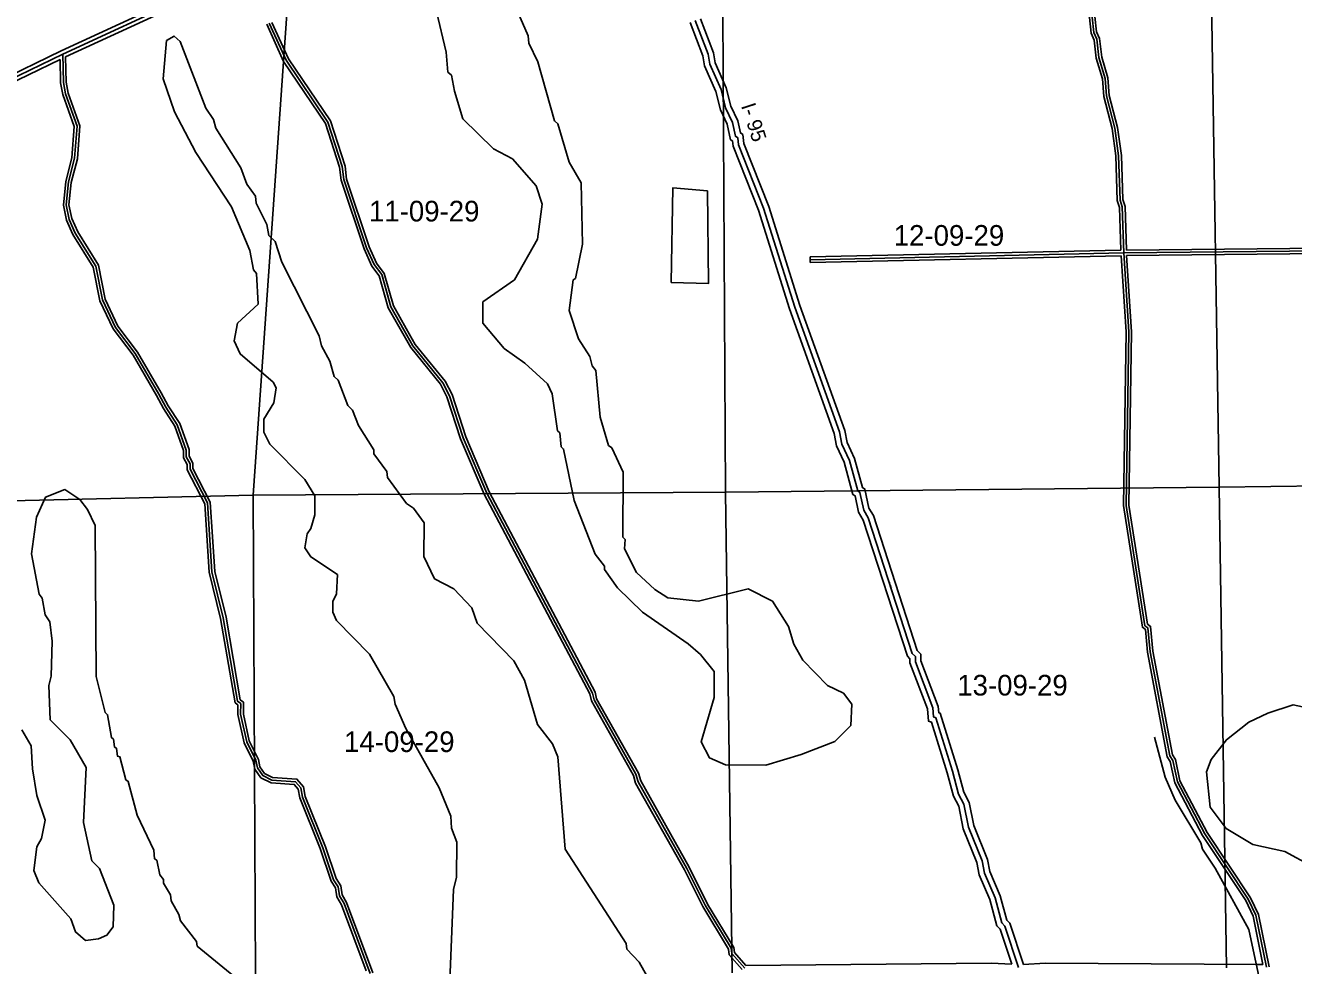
# Model space of a CAD drawing. Extents: x 418523 to 616617, y 1878279 to 2196743.
# Drawn here: x 539778 to 553602, y 1955739 to 1965981 of the extents above; entities that cross this region are included whole.
import ezdxf

# ---------------------------------------------------------------- set-up
doc = ezdxf.new("R2010")
doc.units = 0
for name, color, linetype in [('Level 1', 7, 'Continuous'), ('Level 13', 7, 'Continuous'), ('Level 14', 7, 'Continuous'), ('Level 19', 7, 'Continuous'), ('Level 2', 7, 'Continuous'), ('Level 22', 7, 'Continuous'), ('Level 23', 7, 'Continuous'), ('Level 31', 7, 'Continuous'), ('Level 32', 7, 'Continuous'), ('Level 34', 7, 'Continuous'), ('Level 5', 7, 'Continuous'), ('Level 7', 7, 'Continuous')]:
    doc.layers.add(name, color=color, linetype=linetype)

msp = doc.modelspace()

# ---------------------------------------------------------------- linework, layer by layer
at = {"layer": 'Level 1'}
for p, q in [((552706.143, 1966271.538), (552789.191, 1960950.542)), ((542631.203, 1966156.93), (542261.9, 1960864.823)), ((547410.431, 1960896.899), (547381.306, 1966125.742)), ((547410.431, 1960896.899), (552789.191, 1960950.542)), ((552789.191, 1960950.542), (558055.874, 1961018.408)), ((552789.191, 1960950.542), (552870.35, 1955713.594)), ((537206.318, 1960746.789), (542261.9, 1960864.823)), ((542261.9, 1960864.823), (547410.431, 1960896.899)), ((542261.9, 1960864.823), (542287.012, 1955627.983)), ((547481.582, 1955659.97), (547410.431, 1960896.899))]:
    msp.add_line(p, q, dxfattribs=at)
at = {"layer": 'Level 13'}
msp.add_lwpolyline([(550604.178, 1955719.666), (550455.311, 1956170.294), (550422.072, 1956203.481), (550347.626, 1956478.981), (550231.886, 1956745.871), (550207.191, 1956879.402), (550058.093, 1957246.757), (550008.656, 1957496.729), (549950.558, 1957605.266), (549884.616, 1957855.65), (549702.821, 1958439.837), (549677.766, 1958447.91), (549669.802, 1958548.301), (549479.201, 1959048.876), (549479.37, 1959107.06), (549446.136, 1959140.613), (548966.663, 1960617.347), (548916.755, 1960701.132), (548875.731, 1960892.897), (548850.703, 1960909.698), (548759.941, 1961243.07), (548676.973, 1961418.593), (548652.287, 1961552.126), (548164.284, 1962912.166), (547825.291, 1963988.487), (547552.154, 1964680.962), (547543.807, 1964756.263), (547518.782, 1964772.701), (547485.9, 1964922.988), (547411.466, 1965081.761), (547361.911, 1965281.918), (547237.677, 1965557.207), (547221.177, 1965665.626), (547080.397, 1966032.97)], dxfattribs=at)
at = {"layer": 'Level 14'}
for points in [[(550529.618, 1955754.084), (550402.815, 1956137.919), (550368.331, 1956172.351), (550290.84, 1956459.114), (550174.125, 1956728.255), (550149.3, 1956862.491), (550000.342, 1957229.499), (549951.531, 1957476.306), (549894.331, 1957583.166), (549826.931, 1957839.086), (549654.782, 1958392.276), (549621.128, 1958403.119), (549610.669, 1958534.986), (549419.167, 1959037.923), (549419.296, 1959082.447), (549393.471, 1959108.521), (548911.671, 1960592.42), (548860.148, 1960678.917), (548822.135, 1960856.609), (548798.686, 1960872.35), (548703.436, 1961222.208), (548619.391, 1961400.009), (548594.169, 1961536.439), (548107.409, 1962893.013), (547768.698, 1963968.441), (547493.401, 1964666.394), (547487.28, 1964721.606), (547465.396, 1964735.981), (547428.721, 1964903.601), (547354.639, 1965061.625), (547304.979, 1965262.206), (547179.599, 1965540.036), (547162.832, 1965650.199), (547024.01, 1966012.436)], [(550656.503, 1955752.561), (550507.806, 1956202.669), (550475.813, 1956234.612), (550404.411, 1956498.848), (550289.647, 1956763.487), (550265.082, 1956896.314), (550115.843, 1957264.016), (550065.78, 1957517.152), (550006.785, 1957627.365), (549942.301, 1957872.212), (549750.859, 1958487.398), (549734.403, 1958492.701), (549728.936, 1958561.616), (549539.235, 1959059.829), (549539.442, 1959131.673), (549498.801, 1959172.706), (549021.655, 1960642.274), (548973.361, 1960723.348), (548929.326, 1960929.186), (548902.721, 1960947.046), (548816.446, 1961263.932), (548734.556, 1961437.176), (548710.405, 1961567.815), (548221.159, 1962931.317), (547881.885, 1964008.532), (547610.908, 1964695.53), (547600.335, 1964790.921), (547572.168, 1964809.421), (547543.079, 1964942.375), (547468.294, 1965101.897), (547418.844, 1965301.63), (547295.756, 1965574.38), (547279.521, 1965681.053), (547136.785, 1966053.504)]]:
    msp.add_lwpolyline(points, dxfattribs=at)
at = {"layer": 'Level 22'}
for p, q in [((540185.221, 1965667.858), (542272.105, 1966629.389)), ((537217.539, 1964225.634), (540185.221, 1965667.858))]:
    msp.add_line(p, q, dxfattribs=at)
at = {"layer": 'Level 23'}
for p, q in [((540168.109, 1965704.016), (542227.95, 1966653.086)), ((540215.969, 1965637.981), (542241.926, 1966571.439)), ((537217.683, 1964270.177), (540168.109, 1965704.016)), ((537230.637, 1964187.523), (540156.65, 1965609.497))]:
    msp.add_line(p, q, dxfattribs=at)
at = {"layer": 'Level 31'}
for p, q in [((548332.431, 1963428.425), (551750.371, 1963502.575)), ((551750.371, 1963502.575), (555610.33, 1963542.377))]:
    msp.add_line(p, q, dxfattribs=at)
for points in [[(551750.371, 1963502.575), (551734.968, 1964003.006), (551710.424, 1964077.989), (551694.974, 1964561.691), (551653.931, 1964861.823), (551563.203, 1965212.279), (551547.243, 1965403.971), (551480.916, 1965629.261), (551456.413, 1965829.34), (551423.301, 1965904.347), (551407.273, 1966071.31), (551316.407, 1966371.583), (551267.308, 1966738.651), (551118.882, 1967330.739), (551077.824, 1967622.871), (551003.712, 1967898.005), (550929.786, 1968348.421), (550536.334, 1969256.503), (550534.231, 1969261.295)], [(547619.677, 1955710.883), (547478.24, 1955869.852), (547470.157, 1955928.061), (547188.047, 1956395.825), (546988.918, 1956796.432), (546458.086, 1957739.872), (546433.255, 1957823.222), (545976.967, 1958632.987), (545960.368, 1958708.313), (544807.351, 1960887.16), (544550.792, 1961487.966), (544401.731, 1961946.986), (544327.251, 1962088.674), (544003.128, 1962489.68), (543903.681, 1962665.264), (543762.565, 1962915.526), (543663.336, 1963266.028), (543580.51, 1963374.651), (543497.596, 1963558.186), (543249.446, 1964300.802), (543233.06, 1964442.678), (543076.168, 1964926.457), (542619.316, 1965602.807), (542437.109, 1966003.755)], [(543536.273, 1955651.502), (543253.21, 1956414.586), (543203.624, 1956498.015), (543187.106, 1956598.071), (543137.178, 1956673.136), (543021.43, 1957023.691), (542798.051, 1957574.586), (542781.534, 1957674.641), (542723.329, 1957741.369), (542464.981, 1957758.894), (542365.14, 1957809.023), (542306.988, 1957892.479), (542290.421, 1957976.171), (542191.046, 1958176.488), (542124.995, 1958476.707), (542125.356, 1958593.439), (542092.103, 1958618.634), (541936.201, 1959527.526), (541812.369, 1960027.935), (541764.546, 1960778.666), (541573.649, 1961145.823), (541573.83, 1961204.007), (541532.483, 1961279.412), (541532.398, 1961354.326), (541433.27, 1961629.558), (541308.809, 1961821.956), (541234.024, 1961963.651), (540976.719, 1962406.295), (540760.82, 1962690.258), (540619.882, 1962990.716), (540545.811, 1963357.876), (540321.904, 1963716.781), (540255.406, 1963867.181), (540222.579, 1964025.473), (540248.122, 1964275.587), (540315.587, 1964533.934), (540341.445, 1964883.688), (540217.498, 1965234.279), (540192.819, 1965359.454), (540185.221, 1965667.858)], [(553305.158, 1955720.754), (553189.916, 1956288.009), (553106.914, 1956463.159), (552633.675, 1957172.88), (552335.284, 1957740.655), (552285.786, 1957974.259), (552252.596, 1958024.536), (552038.986, 1959158.646), (552014.641, 1959417.272), (551981.38, 1959442.095), (551776.22, 1960751.464), (551806.339, 1962643.831), (551750.371, 1963502.575)]]:
    msp.add_lwpolyline(points, dxfattribs=at)
at = {"layer": 'Level 32'}
for p, q in [((551779.455, 1963532.876), (555609.397, 1963572.37)), ((548331.781, 1963458.418), (551719.454, 1963531.911)), ((548331.781, 1963458.418), (548333.082, 1963398.431)), ((548333.082, 1963398.431), (551722.304, 1963471.957)), ((551782.37, 1963472.901), (555611.265, 1963512.383)), ((547633.024, 1955741.016), (550304.64, 1955767.264)), ((550529.618, 1955754.084), (550304.64, 1955767.263)), ((550895.249, 1955765.564), (550656.502, 1955752.559)), ((553205.661, 1955751.396), (550895.249, 1955765.564)), ((553268.402, 1955750.991), (553205.671, 1955751.396))]:
    msp.add_line(p, q, dxfattribs=at)
for points in [[(551719.454, 1963531.911), (551705.115, 1963997.772), (551680.576, 1964072.738), (551665.038, 1964559.173), (551624.446, 1964856.011), (551533.518, 1965207.239), (551517.6, 1965398.432), (551451.439, 1965623.159), (551427.174, 1965821.286), (551393.901, 1965896.661), (551377.695, 1966065.474), (551286.991, 1966365.208), (551237.796, 1966732.996), (551089.395, 1967324.987), (551048.374, 1967616.859), (550974.351, 1967891.657), (550900.782, 1968339.9), (550508.835, 1969244.511), (550501.43, 1969261.382)], [(551779.454, 1963532.876), (551764.822, 1964008.241), (551740.272, 1964083.239), (551724.91, 1964564.21), (551683.416, 1964867.636), (551592.887, 1965217.32), (551576.886, 1965409.508), (551510.394, 1965635.361), (551485.651, 1965837.394), (551452.702, 1965912.033), (551436.851, 1966077.146), (551345.822, 1966377.958), (551296.819, 1966744.304), (551148.37, 1967336.491), (551107.275, 1967628.883), (551033.073, 1967904.352), (550958.791, 1968356.942), (550566.991, 1969261.206)], [(547592.743, 1955696.021), (547449.776, 1955856.711), (547441.288, 1955917.838), (547161.726, 1956381.377), (546962.395, 1956782.391), (546430.292, 1957728.089), (546405.465, 1957811.43), (545948.632, 1958622.16), (545931.946, 1958697.88), (544780.251, 1960874.231), (544522.673, 1961477.421), (544373.986, 1961935.289), (544302.067, 1962072.106), (543978.242, 1962472.744), (543877.562, 1962650.504), (543734.673, 1962903.909), (543636.024, 1963252.371), (543554.578, 1963359.181), (543469.626, 1963547.228), (543220.002, 1964294.256), (543203.6, 1964436.266), (543048.937, 1964913.174), (542593.045, 1965588.102), (542408.572, 1965994.035)], [(547633.025, 1955741.016), (547506.704, 1955882.994), (547499.026, 1955938.284), (547214.368, 1956410.272), (547015.441, 1956810.474), (546485.878, 1957751.656), (546461.046, 1957835.016), (546005.301, 1958643.815), (545988.789, 1958718.746), (544834.452, 1960900.088), (544578.911, 1961498.511), (544429.475, 1961958.682), (544352.436, 1962105.241), (544028.015, 1962506.616), (543929.8, 1962680.024), (543790.456, 1962927.142), (543690.65, 1963279.686), (543606.441, 1963390.121), (543525.566, 1963569.145), (543278.891, 1964307.347), (543262.52, 1964449.089), (543103.4, 1964939.74), (542645.586, 1965617.512), (542465.646, 1966013.474)], [(543492.783, 1955682.486), (543226.03, 1956401.599), (543174.946, 1956487.549), (543158.556, 1956586.823), (543109.959, 1956659.889), (542993.254, 1957013.34), (542768.994, 1957566.406), (542753.321, 1957661.345), (542708.894, 1957712.279), (542456.921, 1957729.371), (542344.876, 1957785.627), (542278.78, 1957880.486), (542261.769, 1957966.422), (542162.536, 1958166.451), (542094.984, 1958473.491), (542095.309, 1958578.565), (542064.537, 1958601.88), (541906.816, 1959521.379), (541782.6, 1960023.341), (541735.009, 1960770.441), (541543.626, 1961138.534), (541543.805, 1961196.366), (541502.491, 1961271.711), (541502.403, 1961349.072), (541406.211, 1961616.153), (541282.898, 1961806.776), (541207.779, 1961949.104), (540951.714, 1962389.614), (540735.011, 1962674.636), (540591.189, 1962981.244), (540517.479, 1963346.611), (540295.326, 1963702.706), (540226.679, 1963857.966), (540192.264, 1964023.916), (540218.512, 1964280.933), (540285.871, 1964538.871), (540311.061, 1964879.623), (540188.486, 1965226.336), (540162.89, 1965356.16), (540156.65, 1965609.497)], [(543564.401, 1955661.936), (543280.391, 1956427.574), (543232.303, 1956508.481), (543215.656, 1956609.318), (543164.398, 1956686.384), (543049.606, 1957034.042), (542827.107, 1957582.766), (542809.746, 1957687.938), (542737.764, 1957770.459), (542473.042, 1957788.416), (542385.404, 1957832.419), (542335.197, 1957904.472), (542319.075, 1957985.92), (542219.556, 1958186.526), (542155.006, 1958479.922), (542155.404, 1958608.313), (542119.668, 1958635.388), (541965.586, 1959533.673), (541842.138, 1960032.528), (541794.083, 1960786.89), (541603.672, 1961153.112), (541603.855, 1961211.648), (541562.475, 1961287.114), (541562.393, 1961359.58), (541460.33, 1961642.962), (541334.72, 1961837.135), (541260.27, 1961978.197), (541001.723, 1962422.976), (540786.629, 1962705.881), (540648.576, 1963000.188), (540574.143, 1963369.141), (540348.483, 1963730.856), (540284.135, 1963876.395), (540252.895, 1964027.031), (540277.733, 1964270.241), (540345.305, 1964528.998), (540371.827, 1964887.754), (540246.511, 1965242.222), (540222.748, 1965362.749), (540215.969, 1965637.981)], [(553268.402, 1955750.991), (553161.242, 1956278.459), (553080.741, 1956448.335), (552607.846, 1957157.538), (552306.796, 1957730.374), (552257.616, 1957962.477), (552224.231, 1958013.048), (552009.247, 1959154.455), (551986.02, 1959401.197), (551953.635, 1959425.367), (551746.181, 1960749.365), (551776.322, 1962643.092), (551722.304, 1963471.958)], [(553334.558, 1955726.727), (553218.59, 1956297.559), (553133.088, 1956477.983), (552659.504, 1957188.221), (552363.771, 1957750.935), (552313.956, 1957986.041), (552280.961, 1958036.025), (552068.726, 1959162.838), (552043.261, 1959433.347), (552009.126, 1959458.822), (551806.258, 1960753.562), (551836.356, 1962644.568), (551782.37, 1963472.901)]]:
    msp.add_lwpolyline(points, dxfattribs=at)
at = {"layer": 'Level 5'}
msp.add_lwpolyline([(546817.037, 1963179.511), (546837.042, 1964213.145), (547212.081, 1964178.589), (547225.517, 1963169.826), (546817.037, 1963179.511)], close=True, dxfattribs=at)
msp.add_lwpolyline([(554493.166, 1944447.941), (554302.696, 1944848.678), (554344.616, 1944923.57), (554628.639, 1945097.758), (554595.716, 1945239.571), (554388.346, 1945565.346), (553895.851, 1947951.146), (553904.609, 1948084.489), (553846.716, 1948226.401), (553732.123, 1948893.676), (553674.389, 1949085.61), (553543.295, 1949802.955), (553545.515, 1950486.541), (553899.694, 1951752.556), (553884.298, 1952152.735), (553654.376, 1953245.547), (553327.001, 1955130.638), (553113.451, 1956131.688), (552748.782, 1956799.78), (552607.746, 1957008.642), (552591.265, 1957075.364), (552309.331, 1957543.121), (552201.775, 1957793.566), (552086.446, 1958227.414)], dxfattribs=at)
at = {"layer": 'Level 7'}
for points in [[(545035.006, 1966386.381), (545258.419, 1965868.812), (545266.501, 1965785.421), (545365.886, 1965585.047), (545547.22, 1964942.565), (545580.471, 1964909.084), (545704.181, 1964491.876), (545836.837, 1964266.372), (545851.388, 1963599.397), (545775.152, 1963224.517), (545750.081, 1963207.916), (545707.316, 1962874.588), (545806.373, 1962565.852), (545930.799, 1962373.69), (545955.481, 1962273.587), (545997.003, 1962223.436), (546045.391, 1961714.756), (546136.109, 1961406.02), (546169.39, 1961380.909), (546293.587, 1961113.725), (546291.298, 1960405.168), (546316.209, 1960380.058), (546307.58, 1960280.056), (546440.107, 1960021.201), (546639.595, 1959837.15), (546781.019, 1959744.989), (547114.377, 1959710.603), (547656.658, 1959842.213), (547923.006, 1959707.983), (548097.185, 1959432.329), (548154.919, 1959240.396), (548254.394, 1959065.003), (548520.285, 1958789.06), (548695.08, 1958705.141), (548786.394, 1958588.139), (548777.297, 1958354.753), (548601.686, 1958180.246), (548234.429, 1958039.698), (547850.592, 1957924.231), (547850.592, 1957924.231), (547408.772, 1957925.635), (547233.936, 1958001.224), (547142.792, 1958176.577), (547286.078, 1958659.631), (547286.993, 1958943.067), (547137.527, 1959126.959), (547004.502, 1959244.091), (546505.426, 1959587.481), (546231.175, 1959855.124), (546090.118, 1960055.657), (546090.208, 1960089.008), (545990.604, 1960222.71), (545759.049, 1960807.011), (545644.128, 1961365.902), (545619.216, 1961391.012), (545603.004, 1961541.096), (545578.093, 1961566.206), (545521.016, 1961966.545), (545471.353, 1962075.056), (545221.983, 1962300.948), (544997.396, 1962460.059), (544764.856, 1962735.912), (544765.602, 1962969.328), (545108.176, 1963209.968), (545359.676, 1963651.011), (545410.931, 1964034.321), (545344.896, 1964234.596), (545087.386, 1964527.219), (544879.339, 1964636.238), (544546.926, 1964962.441), (544456.209, 1965262.837), (544423.416, 1965438.001), (544381.834, 1965471.481), (544365.841, 1965688.286), (544258.911, 1966130.446)], [(545219.246, 1958849.697), (545103.191, 1959058.471), (544704.386, 1959468.225), (544646.551, 1959635.148), (544447.133, 1959844.211), (544239.086, 1959953.24), (544123.161, 1960195.344), (544124.335, 1960562.153), (544008.12, 1960720.935), (543933.247, 1960771.175), (543725.757, 1961055.299), (543717.646, 1961121.991), (543576.55, 1961314.183), (543576.68, 1961355.864), (543410.801, 1961623.188), (543344.637, 1961790.111), (543294.786, 1961840.291), (543187.288, 1962115.746), (543145.736, 1962157.567), (543096.273, 1962324.451), (543005.098, 1962491.473), (542980.446, 1962599.916), (542574.514, 1963401.509), (542500.209, 1963626.853), (542433.746, 1963693.744), (542409.094, 1963810.546), (542293.137, 1964044.33), (542285.066, 1964119.381), (542193.791, 1964253.063), (542127.647, 1964428.316), (541853.954, 1964862.693), (541829.241, 1964954.495), (541746.268, 1965079.797), (541465.15, 1965805.98), (541398.657, 1965864.531), (541315.126, 1965814.768), (541280.441, 1965398.088), (541404.351, 1965039.191), (541636.363, 1964596.654), (542026.241, 1964003.496), (542224.814, 1963527.697), (542265.808, 1963319.132), (542299.019, 1963277.352), (542314.615, 1962943.865), (542088.883, 1962736.166), (542054.915, 1962544.531), (542121.149, 1962402.619), (542478.632, 1962092.996), (542511.784, 1962034.546), (542486.256, 1961867.911), (542377.326, 1961693.176), (542376.868, 1961551.462), (542443.132, 1961417.881), (542825.367, 1961033.166), (542933.182, 1960857.744), (542932.496, 1960649.339), (542890.326, 1960499.445), (542848.476, 1960441.223), (542822.978, 1960291.229), (542889.341, 1960190.997), (543180.501, 1959998.317), (543171.505, 1959789.942), (543129.565, 1959706.71), (543129.176, 1959589.996), (543170.559, 1959498.165), (543527.843, 1959130.221), (543793.146, 1958670.874), (543809.558, 1958587.442), (543925.415, 1958320.287), (544290.153, 1957677.217), (544414.191, 1957368.371), (544422.103, 1957234.959), (544479.967, 1957084.746), (544478.753, 1956701.267), (544444.984, 1956567.983), (544399.81, 1955484.397)], [(542049.414, 1955625.319), (541650.32, 1955951.721), (541642.139, 1956001.773), (541467.801, 1956227.406), (541451.32, 1956294.157), (541368.446, 1956444.48), (541360.304, 1956511.201), (541285.701, 1956636.473), (541285.83, 1956678.154), (541244.318, 1956728.305), (541211.465, 1956886.828), (541186.514, 1956903.568), (541178.472, 1956995.3), (540996.312, 1957379.356), (540897.454, 1957746.484), (540872.483, 1957763.224), (540806.607, 1958013.539), (540781.626, 1958021.949), (540773.556, 1958105.341), (540748.605, 1958122.081), (540740.533, 1958205.472), (540715.552, 1958222.242), (540674.687, 1958472.468), (540649.746, 1958497.538), (540550.987, 1958889.676), (540539.571, 1960531.974), (540456.766, 1960707.327), (540373.763, 1960815.969), (540207.387, 1960924.859), (539998.684, 1960842.184), (539897.965, 1960625.728), (539846.67, 1960225.748), (539928.629, 1959783.658)], [(539928.629, 1959783.658), (539961.811, 1959741.878), (539994.574, 1959558.384), (540044.366, 1959483.193), (540068.721, 1959274.688), (540059.136, 1958891.249), (540033.807, 1958791.306), (540049.273, 1958416.108), (540265.332, 1958198.676), (540439.411, 1957898.011), (540412.51, 1957297.856), (540502.868, 1956880.748), (540585.941, 1956797.117), (540743.051, 1956396.49), (540733.965, 1956163.065), (540666.985, 1956071.591), (540575.154, 1956030.209), (540433.371, 1956013.997), (540325.296, 1956106.017), (540275.733, 1956247.901), (539926.879, 1956640.855), (539868.946, 1956774.397), (539903.112, 1957032.724), (539953.421, 1957124.266), (539995.76, 1957324.211), (539904.903, 1957591.266), (539855.837, 1957883.203), (539839.943, 1958133.359), (539740.498, 1958308.711)], [(546683.704, 1955393.706), (546468.203, 1955777.861), (546335.248, 1955920.013), (546327.106, 1955978.395), (545663.496, 1957005.89), (545583.368, 1958014.882), (545525.475, 1958156.765), (545359.397, 1958365.728), (545219.246, 1958849.697)], [(553954.705, 1958504.876), (553596.466, 1958581.043), (553321.071, 1958490.227), (553112.367, 1958390.841), (552869.995, 1958199.894), (552702.584, 1957983.666), (552652.105, 1957850.453), (552692.581, 1957466.845), (552866.889, 1957232.871), (553158.108, 1957056.901), (553507.977, 1956980.724), (553799.256, 1956821.424)]]:
    msp.add_lwpolyline(points, dxfattribs=at)

# ---------------------------------------------------------------- texts
at = {"layer": 'Level 19'}
msp.add_text('I- 95', height=160, rotation=287.9869639, dxfattribs=at).set_placement((547577.166, 1965105.086))
at = {"layer": 'Level 2'}
for s, p in [('11-09-29', (543523.566, 1963845.218)), ('12-09-29', (549243.608, 1963580.715)), ('13-09-29', (549935.914, 1958681.231)), ('14-09-29', (543252.143, 1958065.446))]:
    msp.add_text(s, height=225, dxfattribs=at).set_placement(p)
at = {"layer": 'Level 34'}
msp.add_text('I- 95', height=25, rotation=287.9869639, dxfattribs=at).set_placement((549183.471, 1959909.121))

doc.saveas('drawing.dxf')
